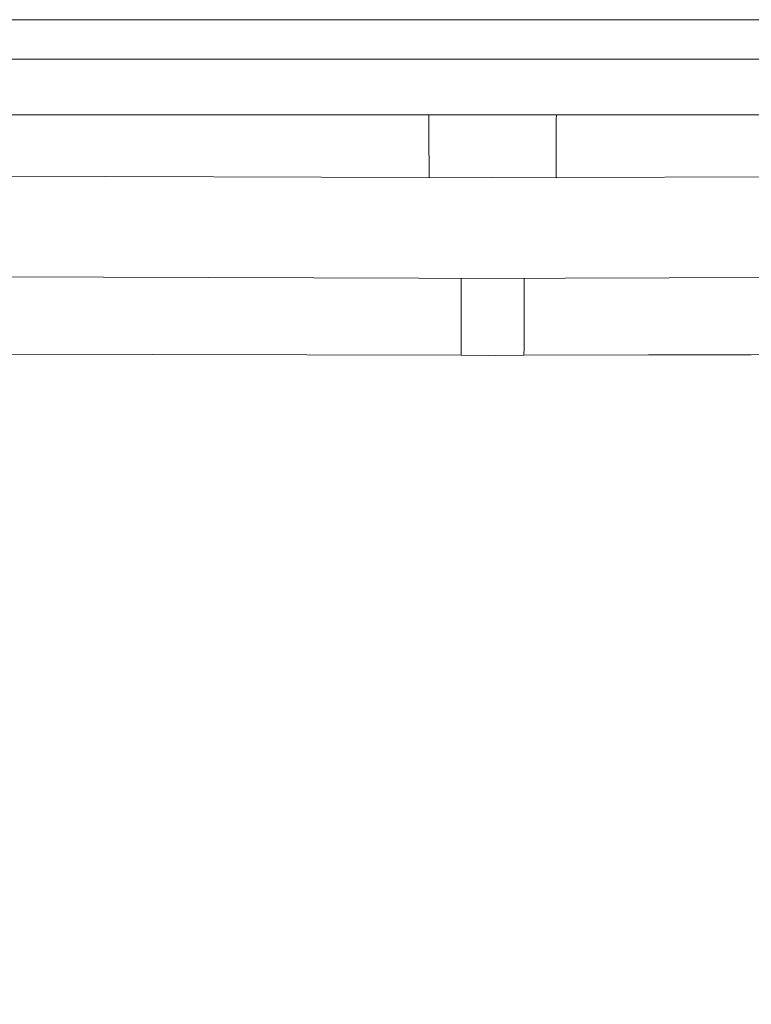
# Model space of a CAD drawing. Header units: millimetres. Extents: x -30280 to 309309, y -17460 to 4378.
# Tile 525 of 656: x 150581 to 150733, y -14654 to -14450. Entities that reach past the tile are written whole.
import ezdxf

# ---------------------------------------------------------------- set-up
doc = ezdxf.new("R2010")
doc.units = ezdxf.units.MM
doc.header["$MEASUREMENT"] = 0
doc.linetypes.add('Wipeout_Contour', pattern=[1000, 0, -1000])
doc.layers.add('P1_PLANTA PRIMERA_4_Nuevo_08_E_Envans secs', color=7, linetype='Continuous')
doc.layers.add('P1_PLANTA PRIMERA_4_Nuevo_09_EI_Mobiliari general', color=7, linetype='Continuous')
doc.layers.add('P1_PLANTA PRIMERA_4_Nuevo_09_EI_Mobiliari general_Pluma_Nº__1', color=7, linetype='Continuous', lineweight=5)

msp = doc.modelspace()

# ---------------------------------------------------------------- wipeouts: each hides what was drawn before it
at = {"color": 254, "linetype": 'Wipeout_Contour', "lineweight": 0, "ltscale": 11546169.40718183}
msp.add_wipeout([(147377.62, -12475.05), (147377.62, -14920.05), (147901.16, -14920.05), (147903.85, -14904.98), (147970.96, -14530.19), (147971.59, -14527.86), (147975.53, -14505.56), (147953.93, -14505.56), (147953.93, -14450), (147967.57, -14023.89), (148390.29, -14023.89), (148403.86, -14450), (148403.93, -14505.56), (148382.33, -14505.56), (148386.26, -14527.86), (148386.9, -14530.19), (148428.93, -14764.93), (148470.96, -14530.19), (148471.59, -14527.86), (148475.53, -14505.56), (148453.93, -14505.56), (148453.93, -14450), (148467.57, -14023.89), (148890.29, -14023.89), (148903.86, -14450), (148903.93, -14505.56), (148882.33, -14505.56), (148886.26, -14527.86), (148886.9, -14530.19), (148928.93, -14764.93), (148970.96, -14530.19), (148971.59, -14527.86), (148975.53, -14505.56), (148953.93, -14505.56), (148953.93, -14450), (148967.57, -14023.89), (149390.29, -14023.89), (149403.86, -14450), (149403.93, -14505.56), (149382.33, -14505.56), (149386.26, -14527.86), (149386.9, -14530.19), (149428.93, -14764.93), (149470.96, -14530.19), (149471.59, -14527.86), (149475.53, -14505.56), (149453.93, -14505.56), (149453.93, -14450), (149467.57, -14023.89), (149890.29, -14023.89), (149903.86, -14450), (149903.93, -14505.56), (149882.33, -14505.56), (149886.26, -14527.86), (149886.9, -14530.19), (149928.93, -14764.93), (149970.96, -14530.19), (149971.59, -14527.86), (149975.53, -14505.56), (149953.93, -14505.56), (149953.93, -14450), (149967.57, -14023.89), (150390.29, -14023.89), (150403.86, -14450), (150403.93, -14505.56), (150382.33, -14505.56), (150386.26, -14527.86), (150386.9, -14530.19), (150428.93, -14764.93), (150470.96, -14530.19), (150471.59, -14527.86), (150475.53, -14505.56), (150453.93, -14505.56), (150453.93, -14450), (150467.57, -14023.89), (150732.62, -14023.89), (150732.62, -12475.05)], dxfattribs=at).dxf.layer = 'P1_PLANTA PRIMERA_4_Nuevo_08_E_Envans secs'

# ---------------------------------------------------------------- next in the draw order: wipeouts: each hides what was drawn before it
at = {"color": 254, "linetype": 'Wipeout_Contour', "lineweight": 0, "ltscale": 2571271.837111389}
msp.add_wipeout([(150438.55, -14807.4), (150437.55, -14813.08), (150456.7, -14920.05), (150732.62, -14920.05), (150732.62, -14519.53), (150685.44, -14519.66), (150678.93, -14519.68), (150672.42, -14519.7), (150503.5, -14519.2), (150500.52, -14519.47), (150497.63, -14520.22), (150494.92, -14521.46), (150492.47, -14523.15), (150490.35, -14525.23), (150488.69, -14527.56), (150487.48, -14530.11), (150438.56, -14807.36)], dxfattribs=at).dxf.layer = 'P1_PLANTA PRIMERA_4_Nuevo_08_E_Envans secs'
at = {"color": 254, "linetype": 'Wipeout_Contour', "lineweight": 0, "ltscale": 605481.373048}
msp.add_wipeout([(150453.93, -14452.11), (150903.93, -14452.11), (150903.93, -14450.53), (150453.93, -14450.53)], dxfattribs=at).dxf.layer = 'P1_PLANTA PRIMERA_4_Nuevo_09_EI_Mobiliari general'
at = {"color": 254, "linetype": 'Wipeout_Contour', "lineweight": 0, "ltscale": 605486.210423}
msp.add_wipeout([(150453.93, -14469.75), (150903.93, -14469.75), (150903.93, -14458.21), (150453.93, -14458.21)], dxfattribs=at).dxf.layer = 'P1_PLANTA PRIMERA_4_Nuevo_09_EI_Mobiliari general'
at = {"color": 254, "linetype": 'Wipeout_Contour', "lineweight": 0, "ltscale": 4238475.452403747}
msp.add_wipeout([(150491.82, -14505.3), (150497.83, -14503.7), (150503.49, -14503.22), (150678.93, -14503.68), (150854.37, -14503.2), (150860.03, -14503.7), (150865.58, -14505.15), (150864.46, -14496.36), (150863.69, -14493.5), (150862.44, -14490.8), (150860.73, -14488.37), (150858.63, -14486.28), (150856.2, -14484.58), (150853.5, -14483.33), (150850.63, -14482.57), (150847.67, -14482.32), (150692.12, -14482.73), (150678.93, -14482.76), (150665.74, -14482.8), (150510.18, -14482.29), (150507.23, -14482.57), (150504.36, -14483.33), (150501.66, -14484.58), (150499.23, -14486.28), (150497.12, -14488.37), (150495.42, -14490.8), (150494.16, -14493.5), (150493.39, -14496.36)], dxfattribs=at).dxf.layer = 'P1_PLANTA PRIMERA_4_Nuevo_09_EI_Mobiliari general'
at = {"color": 254, "linetype": 'Wipeout_Contour', "lineweight": 0, "ltscale": 605493.230469}
msp.add_wipeout([(150672.4, -14515.7), (150672.41, -14516.84), (150678.93, -14516.82), (150678.93, -14515.68)], dxfattribs=at).dxf.layer = 'P1_PLANTA PRIMERA_4_Nuevo_09_EI_Mobiliari general'

# ---------------------------------------------------------------- next in the draw order: linework, layer by layer
at = {"layer": 'P1_PLANTA PRIMERA_4_Nuevo_09_EI_Mobiliari general_Pluma_Nº__1', "color": 7, "linetype": 'Continuous', "lineweight": 5}
for p, q in [((150903.93, -14450), (150453.93, -14450)), ((150672.37, -14503.7), (150672.37, -14503.78)), ((150672.37, -14503.78), (150672.37, -14504.14)), ((150672.37, -14504.14), (150672.37, -14504.73)), ((150678.22, -14519.68), (150685.44, -14519.66)), ((150685.44, -14519.18), (150685.44, -14519.54)), ((150854.42, -14519.2), (150685.44, -14519.66)), ((150685.44, -14519.54), (150685.44, -14519.66))]:
    msp.add_line(p, q, dxfattribs=at)

# ---------------------------------------------------------------- next in the draw order: wipeouts: each hides what was drawn before it
at = {"color": 254, "linetype": 'Wipeout_Contour', "lineweight": 0, "ltscale": 605482.169934}
msp.add_wipeout([(150453.93, -14452.11), (150453.93, -14454.7), (150903.93, -14454.7), (150903.93, -14452.11)], dxfattribs=at).dxf.layer = 'P1_PLANTA PRIMERA_4_Nuevo_09_EI_Mobiliari general'
at = {"color": 254, "linetype": 'Wipeout_Contour', "lineweight": 0, "ltscale": 453947.858643}
msp.add_wipeout([(150510.16, -14469.75), (150678.93, -14470.76), (150678.93, -14469.75)], dxfattribs=at).dxf.layer = 'P1_PLANTA PRIMERA_4_Nuevo_09_EI_Mobiliari general'
at = {"color": 254, "linetype": 'Wipeout_Contour', "lineweight": 0, "ltscale": 454133.64222}
msp.add_wipeout([(150678.93, -14482.64), (150692.12, -14482.68), (150678.93, -14482.28)], dxfattribs=at).dxf.layer = 'P1_PLANTA PRIMERA_4_Nuevo_09_EI_Mobiliari general'
at = {"color": 254, "linetype": 'Wipeout_Contour', "lineweight": 0, "ltscale": 454301.358074}
msp.add_wipeout([(150678.93, -14504.75), (150854.37, -14504.27), (150678.93, -14504.16)], dxfattribs=at).dxf.layer = 'P1_PLANTA PRIMERA_4_Nuevo_09_EI_Mobiliari general'

# ---------------------------------------------------------------- next in the draw order: linework, layer by layer
at = {"layer": 'P1_PLANTA PRIMERA_4_Nuevo_09_EI_Mobiliari general_Pluma_Nº__1', "color": 7, "linetype": 'Continuous', "lineweight": 5}
for p, q in [((150692.12, -14482.32), (150692.12, -14482.25)), ((150692.12, -14482.25), (150692.12, -14482.68)), ((150847.74, -14482.29), (150692.12, -14482.73)), ((150692.12, -14482.68), (150692.12, -14482.8)), ((150503.49, -14503.2), (150685.49, -14503.7)), ((150854.37, -14503.2), (150672.37, -14503.7)), ((150685.48, -14503.7), (150685.49, -14503.78)), ((150685.49, -14503.78), (150685.48, -14504.14))]:
    msp.add_line(p, q, dxfattribs=at)

# ---------------------------------------------------------------- next in the draw order: wipeouts: each hides what was drawn before it
at = {"color": 254, "linetype": 'Wipeout_Contour', "lineweight": 0, "ltscale": 605483.335196}
msp.add_wipeout([(150453.93, -14454.7), (150453.93, -14458.21), (150903.93, -14458.21), (150903.93, -14454.7)], dxfattribs=at).dxf.layer = 'P1_PLANTA PRIMERA_4_Nuevo_09_EI_Mobiliari general'
at = {"color": 254, "linetype": 'Wipeout_Contour', "lineweight": 0, "ltscale": 605152.943326}
msp.add_wipeout([(150510.15, -14470.29), (150510.15, -14471.56), (150678.93, -14472.03), (150678.93, -14470.76)], dxfattribs=at).dxf.layer = 'P1_PLANTA PRIMERA_4_Nuevo_09_EI_Mobiliari general'
at = {"color": 254, "linetype": 'Wipeout_Contour', "lineweight": 0, "ltscale": 454301.868682}
msp.add_wipeout([(150678.93, -14506.54), (150854.38, -14506.05), (150678.93, -14505.55)], dxfattribs=at).dxf.layer = 'P1_PLANTA PRIMERA_4_Nuevo_09_EI_Mobiliari general'

# ---------------------------------------------------------------- next in the draw order: linework, layer by layer
at = {"layer": 'P1_PLANTA PRIMERA_4_Nuevo_09_EI_Mobiliari general_Pluma_Nº__1', "color": 7, "linetype": 'Continuous', "lineweight": 5}
for p, q in [((150903.93, -14458.22), (150453.93, -14458.22)), ((150685.48, -14504.14), (150685.48, -14504.73))]:
    msp.add_line(p, q, dxfattribs=at)

# ---------------------------------------------------------------- next in the draw order: wipeouts: each hides what was drawn before it
at = {"color": 254, "linetype": 'Wipeout_Contour', "lineweight": 0, "ltscale": 605153.497724}
msp.add_wipeout([(150510.15, -14471.56), (150510.21, -14472.9), (150678.93, -14473.38), (150678.93, -14472.03)], dxfattribs=at).dxf.layer = 'P1_PLANTA PRIMERA_4_Nuevo_09_EI_Mobiliari general'
at = {"color": 254, "linetype": 'Wipeout_Contour', "lineweight": 0, "ltscale": 605851.90448}
msp.add_wipeout([(150678.93, -14506.54), (150678.93, -14507.68), (150854.38, -14507.2), (150854.38, -14506.05)], dxfattribs=at).dxf.layer = 'P1_PLANTA PRIMERA_4_Nuevo_09_EI_Mobiliari general'

# ---------------------------------------------------------------- next in the draw order: linework, layer by layer
at = {"layer": 'P1_PLANTA PRIMERA_4_Nuevo_09_EI_Mobiliari general_Pluma_Nº__1', "color": 7, "linetype": 'Continuous', "lineweight": 5}
for p, q in [((150665.7, -14469.75), (150665.7, -14470.73)), ((150685.48, -14504.73), (150685.48, -14505.53))]:
    msp.add_line(p, q, dxfattribs=at)

# ---------------------------------------------------------------- next in the draw order: wipeouts: each hides what was drawn before it
at = {"color": 254, "linetype": 'Wipeout_Contour', "lineweight": 0, "ltscale": 454284.958826}
msp.add_wipeout([(150678.93, -14469.75), (150678.93, -14470.76), (150847.7, -14470.29)], dxfattribs=at).dxf.layer = 'P1_PLANTA PRIMERA_4_Nuevo_09_EI_Mobiliari general'
at = {"color": 254, "linetype": 'Wipeout_Contour', "lineweight": 0, "ltscale": 756552.527951}
msp.add_wipeout([(150510.15, -14472.9), (150510.21, -14474.29), (150678.93, -14474.76), (150692.14, -14474.73), (150692.15, -14473.41)], dxfattribs=at).dxf.layer = 'P1_PLANTA PRIMERA_4_Nuevo_09_EI_Mobiliari general'
at = {"color": 254, "linetype": 'Wipeout_Contour', "lineweight": 0, "ltscale": 605852.371342}
msp.add_wipeout([(150678.93, -14507.68), (150678.93, -14508.94), (150854.38, -14508.46), (150854.38, -14507.2)], dxfattribs=at).dxf.layer = 'P1_PLANTA PRIMERA_4_Nuevo_09_EI_Mobiliari general'

# ---------------------------------------------------------------- next in the draw order: linework, layer by layer
at = {"layer": 'P1_PLANTA PRIMERA_4_Nuevo_09_EI_Mobiliari general_Pluma_Nº__1', "color": 7, "linetype": 'Continuous', "lineweight": 5}
for p, q in [((150665.7, -14470.8), (150665.71, -14471.99)), ((150665.71, -14471.99), (150665.71, -14472.07)), ((150685.48, -14505.53), (150685.48, -14506.52))]:
    msp.add_line(p, q, dxfattribs=at)

# ---------------------------------------------------------------- next in the draw order: wipeouts: each hides what was drawn before it
at = {"color": 254, "linetype": 'Wipeout_Contour', "lineweight": 0, "ltscale": 605824.956237}
msp.add_wipeout([(150847.7, -14470.29), (150678.93, -14470.76), (150678.93, -14472.03), (150847.71, -14471.56)], dxfattribs=at).dxf.layer = 'P1_PLANTA PRIMERA_4_Nuevo_09_EI_Mobiliari general'
at = {"color": 254, "linetype": 'Wipeout_Contour', "lineweight": 0, "ltscale": 756500.519189}
msp.add_wipeout([(150510.21, -14474.29), (150510.2, -14475.68), (150665.72, -14476.12), (150665.72, -14474.8), (150678.93, -14474.76)], dxfattribs=at).dxf.layer = 'P1_PLANTA PRIMERA_4_Nuevo_09_EI_Mobiliari general'
at = {"color": 254, "linetype": 'Wipeout_Contour', "lineweight": 0, "ltscale": 605852.878202}
msp.add_wipeout([(150678.93, -14510.29), (150854.39, -14509.81), (150854.38, -14508.46), (150678.93, -14508.94)], dxfattribs=at).dxf.layer = 'P1_PLANTA PRIMERA_4_Nuevo_09_EI_Mobiliari general'

# ---------------------------------------------------------------- next in the draw order: linework, layer by layer
at = {"layer": 'P1_PLANTA PRIMERA_4_Nuevo_09_EI_Mobiliari general_Pluma_Nº__1', "color": 7, "linetype": 'Continuous', "lineweight": 5}
for p, q in [((150903.93, -14469.75), (150453.93, -14469.75)), ((150685.48, -14506.52), (150685.48, -14507.66))]:
    msp.add_line(p, q, dxfattribs=at)

# ---------------------------------------------------------------- next in the draw order: wipeouts: each hides what was drawn before it
at = {"color": 254, "linetype": 'Wipeout_Contour', "lineweight": 0, "ltscale": 757365.0767}
msp.add_wipeout([(150847.71, -14471.56), (150678.93, -14472.03), (150678.93, -14473.38), (150847.65, -14472.9), (150847.64, -14471.58)], dxfattribs=at).dxf.layer = 'P1_PLANTA PRIMERA_4_Nuevo_09_EI_Mobiliari general'
at = {"color": 254, "linetype": 'Wipeout_Contour', "lineweight": 0, "ltscale": 605128.825407}
msp.add_wipeout([(150510.2, -14477.03), (150665.72, -14477.46), (150665.72, -14476.19), (150510.2, -14475.68)], dxfattribs=at).dxf.layer = 'P1_PLANTA PRIMERA_4_Nuevo_09_EI_Mobiliari general'
at = {"color": 254, "linetype": 'Wipeout_Contour', "lineweight": 0, "ltscale": 605517.41734}
msp.add_wipeout([(150678.93, -14477.5), (150692.13, -14477.54), (150692.14, -14476.19), (150678.93, -14476.15)], dxfattribs=at).dxf.layer = 'P1_PLANTA PRIMERA_4_Nuevo_09_EI_Mobiliari general'
at = {"color": 254, "linetype": 'Wipeout_Contour', "lineweight": 0, "ltscale": 605153.336182}
msp.add_wipeout([(150503.48, -14506.05), (150503.48, -14507.2), (150678.93, -14507.68), (150678.93, -14506.54)], dxfattribs=at).dxf.layer = 'P1_PLANTA PRIMERA_4_Nuevo_09_EI_Mobiliari general'
at = {"color": 254, "linetype": 'Wipeout_Contour', "lineweight": 0, "ltscale": 908766.936585}
msp.add_wipeout([(150854.39, -14509.81), (150672.39, -14510.31), (150672.39, -14511.66), (150678.93, -14511.68), (150854.33, -14511.2), (150854.32, -14509.83)], dxfattribs=at).dxf.layer = 'P1_PLANTA PRIMERA_4_Nuevo_09_EI_Mobiliari general'

# ---------------------------------------------------------------- next in the draw order: linework, layer by layer
at = {"layer": 'P1_PLANTA PRIMERA_4_Nuevo_09_EI_Mobiliari general_Pluma_Nº__1', "color": 7, "linetype": 'Continuous', "lineweight": 5}
for p, q in [((150692.16, -14469.75), (150692.15, -14470.73)), ((150672.37, -14504.73), (150672.38, -14505.53)), ((150685.48, -14507.66), (150685.47, -14508.92))]:
    msp.add_line(p, q, dxfattribs=at)

# ---------------------------------------------------------------- next in the draw order: wipeouts: each hides what was drawn before it
at = {"color": 254, "linetype": 'Wipeout_Contour', "lineweight": 0, "ltscale": 908764.821269}
msp.add_wipeout([(150847.71, -14472.9), (150678.93, -14473.38), (150692.15, -14473.41), (150692.14, -14474.73), (150847.65, -14474.29), (150847.65, -14472.93)], dxfattribs=at).dxf.layer = 'P1_PLANTA PRIMERA_4_Nuevo_09_EI_Mobiliari general'
at = {"color": 254, "linetype": 'Wipeout_Contour', "lineweight": 0, "ltscale": 605129.325285}
msp.add_wipeout([(150510.19, -14478.29), (150665.73, -14478.73), (150665.72, -14477.54), (150510.2, -14477.03)], dxfattribs=at).dxf.layer = 'P1_PLANTA PRIMERA_4_Nuevo_09_EI_Mobiliari general'
at = {"color": 254, "linetype": 'Wipeout_Contour', "lineweight": 0, "ltscale": 605517.909446}
msp.add_wipeout([(150678.93, -14478.76), (150692.13, -14478.8), (150692.13, -14477.54), (150678.93, -14477.5)], dxfattribs=at).dxf.layer = 'P1_PLANTA PRIMERA_4_Nuevo_09_EI_Mobiliari general'
at = {"color": 254, "linetype": 'Wipeout_Contour', "lineweight": 0, "ltscale": 605153.791732}
msp.add_wipeout([(150503.48, -14507.2), (150503.47, -14508.46), (150678.93, -14508.94), (150678.93, -14507.68)], dxfattribs=at).dxf.layer = 'P1_PLANTA PRIMERA_4_Nuevo_09_EI_Mobiliari general'
at = {"color": 254, "linetype": 'Wipeout_Contour', "lineweight": 0, "ltscale": 757243.35478}
msp.add_wipeout([(150678.93, -14511.68), (150685.47, -14511.7), (150685.46, -14513.05), (150854.33, -14512.59), (150854.33, -14511.2)], dxfattribs=at).dxf.layer = 'P1_PLANTA PRIMERA_4_Nuevo_09_EI_Mobiliari general'

# ---------------------------------------------------------------- next in the draw order: linework, layer by layer
at = {"layer": 'P1_PLANTA PRIMERA_4_Nuevo_09_EI_Mobiliari general_Pluma_Nº__1', "color": 7, "linetype": 'Continuous', "lineweight": 5}
for p, q in [((150692.15, -14470.8), (150692.15, -14471.99)), ((150692.15, -14471.99), (150692.15, -14472.07)), ((150672.38, -14505.53), (150672.38, -14506.52))]:
    msp.add_line(p, q, dxfattribs=at)

# ---------------------------------------------------------------- next in the draw order: wipeouts: each hides what was drawn before it
at = {"color": 254, "linetype": 'Wipeout_Contour', "lineweight": 0, "ltscale": 605800.112553}
msp.add_wipeout([(150665.72, -14474.8), (150665.72, -14476.19), (150847.66, -14475.68), (150847.65, -14474.32)], dxfattribs=at).dxf.layer = 'P1_PLANTA PRIMERA_4_Nuevo_09_EI_Mobiliari general'
at = {"color": 254, "linetype": 'Wipeout_Contour', "lineweight": 0, "ltscale": 605129.786175}
msp.add_wipeout([(150510.19, -14479.44), (150665.73, -14479.87), (150665.73, -14478.8), (150510.19, -14478.29)], dxfattribs=at).dxf.layer = 'P1_PLANTA PRIMERA_4_Nuevo_09_EI_Mobiliari general'
at = {"color": 254, "linetype": 'Wipeout_Contour', "lineweight": 0, "ltscale": 605518.363004}
msp.add_wipeout([(150678.93, -14479.91), (150692.13, -14479.94), (150692.13, -14478.8), (150678.93, -14478.76)], dxfattribs=at).dxf.layer = 'P1_PLANTA PRIMERA_4_Nuevo_09_EI_Mobiliari general'
at = {"color": 254, "linetype": 'Wipeout_Contour', "lineweight": 0, "ltscale": 605154.285802}
msp.add_wipeout([(150503.47, -14508.46), (150503.47, -14509.81), (150678.93, -14510.29), (150678.93, -14508.94)], dxfattribs=at).dxf.layer = 'P1_PLANTA PRIMERA_4_Nuevo_09_EI_Mobiliari general'
at = {"color": 254, "linetype": 'Wipeout_Contour', "lineweight": 0, "ltscale": 605841.356377}
msp.add_wipeout([(150854.33, -14512.59), (150672.4, -14513.09), (150672.4, -14514.43), (150854.34, -14513.93)], dxfattribs=at).dxf.layer = 'P1_PLANTA PRIMERA_4_Nuevo_09_EI_Mobiliari general'

# ---------------------------------------------------------------- next in the draw order: linework, layer by layer
at = {"layer": 'P1_PLANTA PRIMERA_4_Nuevo_09_EI_Mobiliari general_Pluma_Nº__1', "color": 7, "linetype": 'Continuous', "lineweight": 5}
for p, q in [((150665.71, -14472.07), (150665.71, -14473.34)), ((150692.15, -14472.07), (150692.15, -14473.34)), ((150665.71, -14473.34), (150665.71, -14473.41)), ((150665.71, -14473.41), (150665.72, -14474.73)), ((150692.15, -14473.34), (150692.15, -14473.41)), ((150665.72, -14474.73), (150665.72, -14474.8)), ((150672.38, -14506.52), (150672.38, -14507.66))]:
    msp.add_line(p, q, dxfattribs=at)

# ---------------------------------------------------------------- next in the draw order: wipeouts: each hides what was drawn before it
at = {"color": 254, "linetype": 'Wipeout_Contour', "lineweight": 0, "ltscale": 605464.827285}
msp.add_wipeout([(150678.93, -14476.15), (150665.72, -14476.19), (150665.72, -14477.54), (150678.93, -14477.5)], dxfattribs=at).dxf.layer = 'P1_PLANTA PRIMERA_4_Nuevo_09_EI_Mobiliari general'
at = {"color": 254, "linetype": 'Wipeout_Contour', "lineweight": 0, "ltscale": 605853.226505}
msp.add_wipeout([(150692.14, -14476.12), (150692.14, -14477.46), (150847.66, -14477.03), (150847.66, -14475.7)], dxfattribs=at).dxf.layer = 'P1_PLANTA PRIMERA_4_Nuevo_09_EI_Mobiliari general'
at = {"color": 254, "linetype": 'Wipeout_Contour', "lineweight": 0, "ltscale": 454145.05443}
msp.add_wipeout([(150692.13, -14479.94), (150678.93, -14479.91), (150692.13, -14480.93)], dxfattribs=at).dxf.layer = 'P1_PLANTA PRIMERA_4_Nuevo_09_EI_Mobiliari general'
at = {"color": 254, "linetype": 'Wipeout_Contour', "lineweight": 0, "ltscale": 453771.007663}
msp.add_wipeout([(150510.19, -14481.22), (150665.73, -14481.66), (150510.19, -14480.42)], dxfattribs=at).dxf.layer = 'P1_PLANTA PRIMERA_4_Nuevo_09_EI_Mobiliari general'
at = {"color": 254, "linetype": 'Wipeout_Contour', "lineweight": 0, "ltscale": 907719.126412}
msp.add_wipeout([(150503.47, -14509.83), (150503.53, -14511.2), (150672.39, -14511.66), (150672.39, -14510.31), (150678.93, -14510.29), (150503.47, -14509.81)], dxfattribs=at).dxf.layer = 'P1_PLANTA PRIMERA_4_Nuevo_09_EI_Mobiliari general'
at = {"color": 254, "linetype": 'Wipeout_Contour', "lineweight": 0, "ltscale": 605867.857849}
msp.add_wipeout([(150685.46, -14514.4), (150685.46, -14515.66), (150854.34, -14515.2), (150854.34, -14513.93)], dxfattribs=at).dxf.layer = 'P1_PLANTA PRIMERA_4_Nuevo_09_EI_Mobiliari general'

# ---------------------------------------------------------------- next in the draw order: linework, layer by layer
at = {"layer": 'P1_PLANTA PRIMERA_4_Nuevo_09_EI_Mobiliari general_Pluma_Nº__1', "color": 7, "linetype": 'Continuous', "lineweight": 5}
for p, q in [((150692.15, -14473.41), (150692.14, -14474.73)), ((150665.72, -14474.8), (150665.72, -14476.12)), ((150665.72, -14476.12), (150665.72, -14476.19)), ((150692.14, -14474.73), (150692.14, -14474.8)), ((150672.38, -14507.66), (150672.38, -14508.92))]:
    msp.add_line(p, q, dxfattribs=at)

# ---------------------------------------------------------------- next in the draw order: wipeouts: each hides what was drawn before it
at = {"color": 254, "linetype": 'Wipeout_Contour', "lineweight": 0, "ltscale": 605465.333985}
msp.add_wipeout([(150678.93, -14477.5), (150665.72, -14477.54), (150665.73, -14478.8), (150678.93, -14478.76)], dxfattribs=at).dxf.layer = 'P1_PLANTA PRIMERA_4_Nuevo_09_EI_Mobiliari general'
at = {"color": 254, "linetype": 'Wipeout_Contour', "lineweight": 0, "ltscale": 605853.725541}
msp.add_wipeout([(150692.14, -14477.46), (150692.13, -14478.73), (150847.66, -14478.29), (150847.66, -14477.05)], dxfattribs=at).dxf.layer = 'P1_PLANTA PRIMERA_4_Nuevo_09_EI_Mobiliari general'
at = {"color": 254, "linetype": 'Wipeout_Contour', "lineweight": 0, "ltscale": 453771.187943}
msp.add_wipeout([(150510.19, -14481.81), (150665.74, -14482.25), (150510.19, -14481.22)], dxfattribs=at).dxf.layer = 'P1_PLANTA PRIMERA_4_Nuevo_09_EI_Mobiliari general'
at = {"color": 254, "linetype": 'Wipeout_Contour', "lineweight": 0, "ltscale": 756544.300509}
msp.add_wipeout([(150503.53, -14512.59), (150678.93, -14513.07), (150685.46, -14513.05), (150685.47, -14511.7), (150503.53, -14511.2)], dxfattribs=at).dxf.layer = 'P1_PLANTA PRIMERA_4_Nuevo_09_EI_Mobiliari general'
at = {"color": 254, "linetype": 'Wipeout_Contour', "lineweight": 0, "ltscale": 605868.319023}
msp.add_wipeout([(150685.46, -14515.66), (150685.45, -14516.8), (150854.34, -14516.34), (150854.34, -14515.2)], dxfattribs=at).dxf.layer = 'P1_PLANTA PRIMERA_4_Nuevo_09_EI_Mobiliari general'

# ---------------------------------------------------------------- next in the draw order: linework, layer by layer
at = {"layer": 'P1_PLANTA PRIMERA_4_Nuevo_09_EI_Mobiliari general_Pluma_Nº__1', "color": 7, "linetype": 'Continuous', "lineweight": 5}
for p, q in [((150665.72, -14476.19), (150665.72, -14477.46)), ((150692.14, -14474.8), (150692.14, -14476.12)), ((150692.14, -14476.12), (150692.14, -14476.19)), ((150665.72, -14477.46), (150665.72, -14477.54)), ((150672.38, -14508.92), (150672.39, -14510.27)), ((150685.47, -14508.92), (150685.47, -14510.27)), ((150685.47, -14510.27), (150685.47, -14511.66))]:
    msp.add_line(p, q, dxfattribs=at)

# ---------------------------------------------------------------- next in the draw order: wipeouts: each hides what was drawn before it
at = {"color": 254, "linetype": 'Wipeout_Contour', "lineweight": 0, "ltscale": 605465.801022}
msp.add_wipeout([(150665.73, -14478.8), (150665.73, -14479.94), (150678.93, -14479.91), (150678.93, -14478.76)], dxfattribs=at).dxf.layer = 'P1_PLANTA PRIMERA_4_Nuevo_09_EI_Mobiliari general'
at = {"color": 254, "linetype": 'Wipeout_Contour', "lineweight": 0, "ltscale": 605854.185465}
msp.add_wipeout([(150692.13, -14478.73), (150692.13, -14479.87), (150847.67, -14479.44), (150847.66, -14478.32)], dxfattribs=at).dxf.layer = 'P1_PLANTA PRIMERA_4_Nuevo_09_EI_Mobiliari general'
at = {"color": 254, "linetype": 'Wipeout_Contour', "lineweight": 0, "ltscale": 453771.300184}
msp.add_wipeout([(150510.18, -14482.17), (150665.74, -14482.61), (150510.19, -14481.81)], dxfattribs=at).dxf.layer = 'P1_PLANTA PRIMERA_4_Nuevo_09_EI_Mobiliari general'
at = {"color": 254, "linetype": 'Wipeout_Contour', "lineweight": 0, "ltscale": 756518.771894}
msp.add_wipeout([(150503.53, -14512.59), (150503.52, -14513.93), (150672.4, -14514.4), (150672.4, -14513.09), (150678.93, -14513.07)], dxfattribs=at).dxf.layer = 'P1_PLANTA PRIMERA_4_Nuevo_09_EI_Mobiliari general'
at = {"color": 254, "linetype": 'Wipeout_Contour', "lineweight": 0, "ltscale": 454318.058536}
msp.add_wipeout([(150685.45, -14517.79), (150854.35, -14517.32), (150685.45, -14516.8)], dxfattribs=at).dxf.layer = 'P1_PLANTA PRIMERA_4_Nuevo_09_EI_Mobiliari general'

# ---------------------------------------------------------------- next in the draw order: linework, layer by layer
at = {"layer": 'P1_PLANTA PRIMERA_4_Nuevo_09_EI_Mobiliari general_Pluma_Nº__1', "color": 7, "linetype": 'Continuous', "lineweight": 5}
for p, q in [((150692.14, -14476.19), (150692.14, -14477.46)), ((150665.72, -14477.54), (150665.73, -14478.73)), ((150692.13, -14477.54), (150692.13, -14478.73)), ((150692.14, -14477.46), (150692.13, -14477.54)), ((150665.73, -14478.73), (150665.73, -14478.8)), ((150692.13, -14478.73), (150692.13, -14478.8)), ((150672.39, -14510.27), (150672.39, -14511.66))]:
    msp.add_line(p, q, dxfattribs=at)

# ---------------------------------------------------------------- next in the draw order: wipeouts: each hides what was drawn before it
at = {"color": 254, "linetype": 'Wipeout_Contour', "lineweight": 0, "ltscale": 454105.637221}
msp.add_wipeout([(150678.93, -14479.91), (150665.73, -14479.94), (150678.93, -14480.89)], dxfattribs=at).dxf.layer = 'P1_PLANTA PRIMERA_4_Nuevo_09_EI_Mobiliari general'
at = {"color": 254, "linetype": 'Wipeout_Contour', "lineweight": 0, "ltscale": 454314.102284}
msp.add_wipeout([(150692.13, -14480.86), (150847.67, -14480.42), (150692.13, -14479.87)], dxfattribs=at).dxf.layer = 'P1_PLANTA PRIMERA_4_Nuevo_09_EI_Mobiliari general'
at = {"color": 254, "linetype": 'Wipeout_Contour', "lineweight": 0, "ltscale": 907914.790621}
msp.add_wipeout([(150503.52, -14513.93), (150503.52, -14515.2), (150685.46, -14515.7), (150685.46, -14514.43), (150678.93, -14514.41), (150672.4, -14514.43)], dxfattribs=at).dxf.layer = 'P1_PLANTA PRIMERA_4_Nuevo_09_EI_Mobiliari general'

# ---------------------------------------------------------------- next in the draw order: linework, layer by layer
at = {"layer": 'P1_PLANTA PRIMERA_4_Nuevo_09_EI_Mobiliari general_Pluma_Nº__1', "color": 7, "linetype": 'Continuous', "lineweight": 5}
for p, q in [((150665.73, -14478.8), (150665.73, -14479.87)), ((150692.13, -14478.8), (150692.13, -14479.87)), ((150692.13, -14479.87), (150692.13, -14479.94)), ((150692.13, -14479.87), (150692.13, -14480.93)), ((150692.13, -14480.86), (150692.12, -14481.73)), ((150692.12, -14481.73), (150692.12, -14481.66)), ((150692.12, -14481.66), (150692.12, -14482.32)), ((150692.13, -14480.93), (150692.13, -14480.86)), ((150672.39, -14511.66), (150672.39, -14513.05)), ((150685.47, -14511.66), (150685.46, -14513.05)), ((150685.46, -14513.05), (150685.46, -14514.4))]:
    msp.add_line(p, q, dxfattribs=at)

# ---------------------------------------------------------------- next in the draw order: wipeouts: each hides what was drawn before it
at = {"color": 254, "linetype": 'Wipeout_Contour', "lineweight": 0, "ltscale": 454105.905971}
msp.add_wipeout([(150678.93, -14480.89), (150665.73, -14480.93), (150678.93, -14481.69)], dxfattribs=at).dxf.layer = 'P1_PLANTA PRIMERA_4_Nuevo_09_EI_Mobiliari general'
at = {"color": 254, "linetype": 'Wipeout_Contour', "lineweight": 0, "ltscale": 605143.931797}
msp.add_wipeout([(150503.52, -14515.2), (150503.52, -14516.34), (150672.41, -14516.8), (150672.4, -14515.7)], dxfattribs=at).dxf.layer = 'P1_PLANTA PRIMERA_4_Nuevo_09_EI_Mobiliari general'
at = {"color": 254, "linetype": 'Wipeout_Contour', "lineweight": 0, "ltscale": 605519.209595}
msp.add_wipeout([(150678.93, -14516.82), (150685.45, -14516.84), (150685.46, -14515.7), (150678.93, -14515.68)], dxfattribs=at).dxf.layer = 'P1_PLANTA PRIMERA_4_Nuevo_09_EI_Mobiliari general'

# ---------------------------------------------------------------- next in the draw order: linework, layer by layer
at = {"layer": 'P1_PLANTA PRIMERA_4_Nuevo_09_EI_Mobiliari general_Pluma_Nº__1', "color": 7, "linetype": 'Continuous', "lineweight": 5}
for p, q in [((150665.73, -14479.87), (150665.73, -14479.94)), ((150672.39, -14513.05), (150672.4, -14514.4)), ((150685.46, -14514.4), (150685.46, -14515.66))]:
    msp.add_line(p, q, dxfattribs=at)

# ---------------------------------------------------------------- next in the draw order: wipeouts: each hides what was drawn before it
at = {"color": 254, "linetype": 'Wipeout_Contour', "lineweight": 0, "ltscale": 454106.119192}
msp.add_wipeout([(150678.93, -14481.69), (150665.73, -14481.73), (150678.93, -14482.28)], dxfattribs=at).dxf.layer = 'P1_PLANTA PRIMERA_4_Nuevo_09_EI_Mobiliari general'
at = {"color": 254, "linetype": 'Wipeout_Contour', "lineweight": 0, "ltscale": 453774.735144}
msp.add_wipeout([(150503.51, -14517.32), (150672.41, -14517.79), (150503.52, -14516.34)], dxfattribs=at).dxf.layer = 'P1_PLANTA PRIMERA_4_Nuevo_09_EI_Mobiliari general'
at = {"color": 254, "linetype": 'Wipeout_Contour', "lineweight": 0, "ltscale": 454137.05111}
msp.add_wipeout([(150678.93, -14517.81), (150685.45, -14517.82), (150678.93, -14516.82)], dxfattribs=at).dxf.layer = 'P1_PLANTA PRIMERA_4_Nuevo_09_EI_Mobiliari general'

# ---------------------------------------------------------------- next in the draw order: linework, layer by layer
at = {"layer": 'P1_PLANTA PRIMERA_4_Nuevo_09_EI_Mobiliari general_Pluma_Nº__1', "color": 7, "linetype": 'Continuous', "lineweight": 5}
for p, q in [((150665.73, -14479.87), (150665.73, -14480.93)), ((150510.12, -14482.29), (150665.74, -14482.73)), ((150665.73, -14480.93), (150665.73, -14480.86)), ((150665.73, -14480.86), (150665.73, -14481.73)), ((150665.73, -14481.73), (150665.73, -14481.66)), ((150665.73, -14481.66), (150665.74, -14482.32)), ((150665.74, -14482.32), (150665.74, -14482.25)), ((150665.74, -14482.25), (150665.74, -14482.68)), ((150665.74, -14482.68), (150665.74, -14482.8)), ((150678.93, -14482.76), (150665.74, -14482.8)), ((150678.93, -14482.76), (150692.12, -14482.8)), ((150672.4, -14514.4), (150672.4, -14515.66)), ((150685.46, -14515.66), (150685.45, -14516.8)), ((150685.45, -14516.8), (150685.45, -14517.79)), ((150685.45, -14518.59), (150685.44, -14519.18)), ((150685.45, -14517.79), (150685.45, -14518.59))]:
    msp.add_line(p, q, dxfattribs=at)

# ---------------------------------------------------------------- next in the draw order: wipeouts: each hides what was drawn before it
at = {"color": 254, "linetype": 'Wipeout_Contour', "lineweight": 0, "ltscale": 453774.975627}
msp.add_wipeout([(150503.51, -14518.12), (150672.41, -14518.59), (150503.51, -14517.32)], dxfattribs=at).dxf.layer = 'P1_PLANTA PRIMERA_4_Nuevo_09_EI_Mobiliari general'

# ---------------------------------------------------------------- next in the draw order: linework, layer by layer
at = {"layer": 'P1_PLANTA PRIMERA_4_Nuevo_09_EI_Mobiliari general_Pluma_Nº__1', "color": 7, "linetype": 'Continuous', "lineweight": 5}
msp.add_line((150672.4, -14515.66), (150672.41, -14516.8), dxfattribs=at)

# ---------------------------------------------------------------- next in the draw order: wipeouts: each hides what was drawn before it
at = {"color": 254, "linetype": 'Wipeout_Contour', "lineweight": 0, "ltscale": 453775.15576}
msp.add_wipeout([(150503.51, -14518.71), (150672.41, -14519.18), (150503.51, -14518.12)], dxfattribs=at).dxf.layer = 'P1_PLANTA PRIMERA_4_Nuevo_09_EI_Mobiliari general'

# ---------------------------------------------------------------- next in the draw order: wipeouts: each hides what was drawn before it
at = {"color": 254, "linetype": 'Wipeout_Contour', "lineweight": 0, "ltscale": 453775.267687}
msp.add_wipeout([(150503.51, -14519.07), (150672.42, -14519.54), (150503.51, -14518.71)], dxfattribs=at).dxf.layer = 'P1_PLANTA PRIMERA_4_Nuevo_09_EI_Mobiliari general'

# ---------------------------------------------------------------- next in the draw order: linework, layer by layer
at = {"layer": 'P1_PLANTA PRIMERA_4_Nuevo_09_EI_Mobiliari general_Pluma_Nº__1', "color": 7, "linetype": 'Continuous', "lineweight": 5}
for p, q in [((150672.41, -14516.8), (150672.41, -14517.79)), ((150672.41, -14517.79), (150672.41, -14518.59)), ((150672.41, -14518.59), (150672.41, -14519.18)), ((150503.44, -14519.2), (150672.42, -14519.66)), ((150672.41, -14519.18), (150672.42, -14519.54)), ((150672.42, -14519.54), (150672.42, -14519.66)), ((150679.63, -14519.68), (150672.42, -14519.66))]:
    msp.add_line(p, q, dxfattribs=at)

doc.saveas('drawing.dxf')
